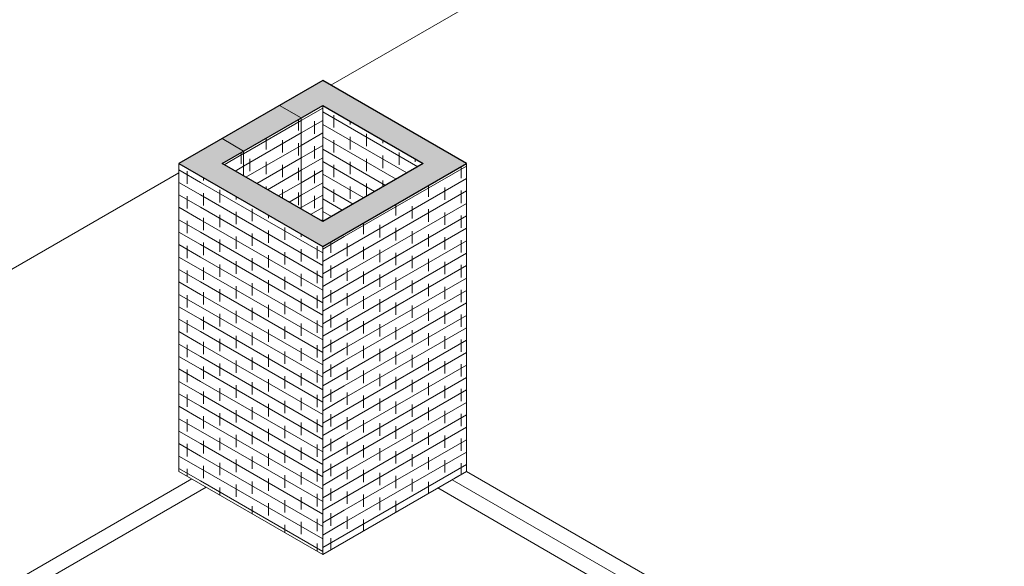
# Model space of a CAD drawing. Header units: metres. Extents: x -33 to 126, y -29 to 31.
# Tile 397 of 656: x 73.94 to 78.79, y -4.8 to -2.11. Entities that reach past the tile are written whole.
import ezdxf

# ---------------------------------------------------------------- set-up
doc = ezdxf.new("R2010")
doc.units = ezdxf.units.M
for name, color, linetype, lineweight in [('A-AREA', 32, 'Continuous', 9), ('A-FLOR', 192, 'Continuous', 18), ('A-WALL', 113, 'Continuous', 18), ('A-WALL-PATT', 111, 'Continuous', 35)]:
    doc.layers.add(name, color=color, linetype=linetype, lineweight=lineweight)
pattern_1 = [(330, (-53.073, -34.937), (-0.000346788, 0.061399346), []), (90, (-53.073, -34.937), (-0.08, 0.107), [0.061, -0.061])]
pattern_2 = [(30, (-52.366, -35.284), (0.000346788, 0.061399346), []), (90, (-52.366, -35.284), (-0.08, 0.015), [0.061, -0.061])]

msp = doc.modelspace()

# ---------------------------------------------------------------- hatches: boundary and pattern name
at = {"layer": 'A-WALL-PATT', "lineweight": 9}
for points in [[(75.3274, -2.591), (75.5396, -2.4685), (75.4335, -2.4073), (75.2214, -2.5297), (75.2608, -2.5525)], [(75.9285, -2.8155), (76.0346, -2.7543), (75.5396, -2.4685), (75.4335, -2.5297), (75.5396, -2.591)], [(75.0446, -2.7543), (75.3274, -2.591), (75.2214, -2.5297), (74.9385, -2.693), (74.978, -2.7158)], [(74.8325, -2.8768), (75.0446, -2.7543), (74.9385, -2.693), (74.7264, -2.8155), (74.7658, -2.8383)], [(75.5396, -3.1625), (76.1406, -2.8155), (76.0346, -2.7543), (75.4335, -3.1013)], [(75.4335, -3.2238), (75.5396, -3.1625), (74.9385, -2.8155), (74.8325, -2.8768), (75.3274, -3.1625)]]:
    msp.add_hatch(color=256, dxfattribs=at).paths.add_polyline_path(points, flags=0)
h = msp.add_hatch(dxfattribs=at)
h.set_pattern_fill('FP_60', color=256, style=0, pattern_type=2)
h.set_pattern_definition([(30, (-52.366, -34.59), (0.000346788, 0.061399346), []), (90, (-52.366, -34.59), (-0.08, 0.015), [0.061, -0.061])])
h.paths.add_polyline_path([(75.4335, -3.1013), (75.4335, -2.5297), (75.3274, -2.591), (75.3274, -3.0401), (75.3616, -3.0598)], flags=0)
h = msp.add_hatch(dxfattribs=at)
h.set_pattern_fill('FP_59', color=256, style=0, pattern_type=2)
h.set_pattern_definition([(330, (-51.871, -34.937), (-0.000346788, 0.061399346), []), (90, (-51.871, -34.937), (-0.08, 0.107), [0.061, -0.061])])
h.paths.add_polyline_path([(75.4335, -3.1013), (75.9285, -2.8155), (75.4335, -2.5297), (75.4335, -2.8768)], flags=0)
h = msp.add_hatch(dxfattribs=at)
h.set_pattern_fill('FP_171', color=256, style=0, pattern_type=2)
h.set_pattern_definition([(30, (-52.525, -34.682), (0.000346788, 0.061399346), []), (90, (-52.525, -34.682), (-0.08, 0.015), [0.061, -0.061])])
h.paths.add_polyline_path([(75.3274, -3.0401), (75.3274, -2.591), (75.0446, -2.7543), (75.0446, -2.8768), (75.2603, -3.0013)], flags=0)
h = msp.add_hatch(dxfattribs=at)
h.set_pattern_fill('FP_57', color=256, style=0, pattern_type=2)
h.set_pattern_definition([(30, (-52.808, -34.845), (0.000346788, 0.061399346), []), (90, (-52.808, -34.845), (-0.08, 0.015), [0.061, -0.061])])
h.paths.add_polyline_path([(75.0446, -2.8768), (75.0446, -2.7543), (74.9385, -2.8155), (75.0367, -2.8722)], flags=0)
h = msp.add_hatch(dxfattribs=at)
h.set_pattern_fill('FP_56', color=256, style=0, pattern_type=2)
h.set_pattern_definition(pattern_1)
h.paths.add_polyline_path([(74.8325, -4.392), (74.8325, -2.8768), (74.7264, -2.8155), (74.7264, -4.3308), (74.7926, -4.369)], flags=0)
h = msp.add_hatch(dxfattribs=at)
h.set_pattern_fill('FP_58', color=256, style=0, pattern_type=2)
h.set_pattern_definition(pattern_2)
h.paths.add_polyline_path([(75.5396, -4.6778), (76.1406, -4.3308), (76.1406, -2.8155), (75.5396, -3.1625), (75.5396, -4.147)], flags=0)
h = msp.add_hatch(dxfattribs=at)
h.set_pattern_fill('FP_56', color=256, style=0, pattern_type=2)
h.set_pattern_definition(pattern_1)
h.paths.add_polyline_path([(75.4335, -4.739), (75.4335, -3.2238), (74.8325, -2.8768), (74.8325, -4.392), (75.4264, -4.7349)], flags=0)
h = msp.add_hatch(dxfattribs=at)
h.set_pattern_fill('FP_58', color=256, style=0, pattern_type=2)
h.set_pattern_definition(pattern_2)
h.paths.add_polyline_path([(75.4335, -4.739), (75.5396, -4.6778), (75.5396, -3.1625), (75.4335, -3.2238), (75.4335, -4.3308)], flags=0)

# ---------------------------------------------------------------- linework, layer by layer
at = {"layer": 'A-AREA'}
for p, q in [((76.1406, -4.3308), (76.0876, -4.3614)), ((76.1406, -4.3308), (79.5701, -6.3108)), ((71.898, -6.0372), (74.79, -4.3675)), ((76.0699, -4.3716), (79.464, -6.3312))]:
    msp.add_line(p, q, dxfattribs=at)
at = {"layer": 'A-FLOR', "lineweight": 9}
for p, q in [((77.4983, -1.2607), (75.473, -2.43)), ((74.7264, -2.8611), (71.2303, -4.8795)), ((71.898, -6.0372), (74.79, -4.3675)), ((76.0699, -4.3716), (79.457, -6.3271)), ((74.8608, -4.4083), (71.898, -6.1189)), ((79.457, -6.4087), (75.9992, -4.4124))]:
    msp.add_line(p, q, dxfattribs=at)
at = {"layer": 'A-WALL', "lineweight": 25}
for p, q in [((75.4335, -2.4073), (74.7264, -2.8155)), ((76.1406, -2.8155), (75.4335, -2.4073)), ((74.9385, -2.8155), (75.4335, -2.5297)), ((75.4335, -2.5297), (75.9285, -2.8155)), ((74.7264, -2.8155), (75.4335, -3.2238)), ((75.4335, -3.1013), (74.9385, -2.8155)), ((75.4335, -3.2238), (76.1406, -2.8155)), ((75.9285, -2.8155), (75.4335, -3.1013))]:
    msp.add_line(p, q, dxfattribs=at)
at = {"layer": 'A-WALL', "lineweight": 9}
for p, q in [((75.2214, -2.5297), (75.3274, -2.591)), ((75.4335, -2.5297), (75.4335, -3.1013)), ((75.3274, -2.591), (75.3274, -3.0401)), ((75.0446, -2.7543), (74.9385, -2.693)), ((75.0446, -2.8768), (75.0446, -2.7543)), ((74.7264, -4.3308), (74.7264, -2.8155)), ((76.1406, -4.3308), (76.1406, -2.8155)), ((75.4335, -4.739), (75.4335, -3.2238)), ((74.7264, -4.3308), (75.4335, -4.739)), ((75.4335, -4.739), (76.1406, -4.3308))]:
    msp.add_line(p, q, dxfattribs=at)

doc.saveas('drawing.dxf')
